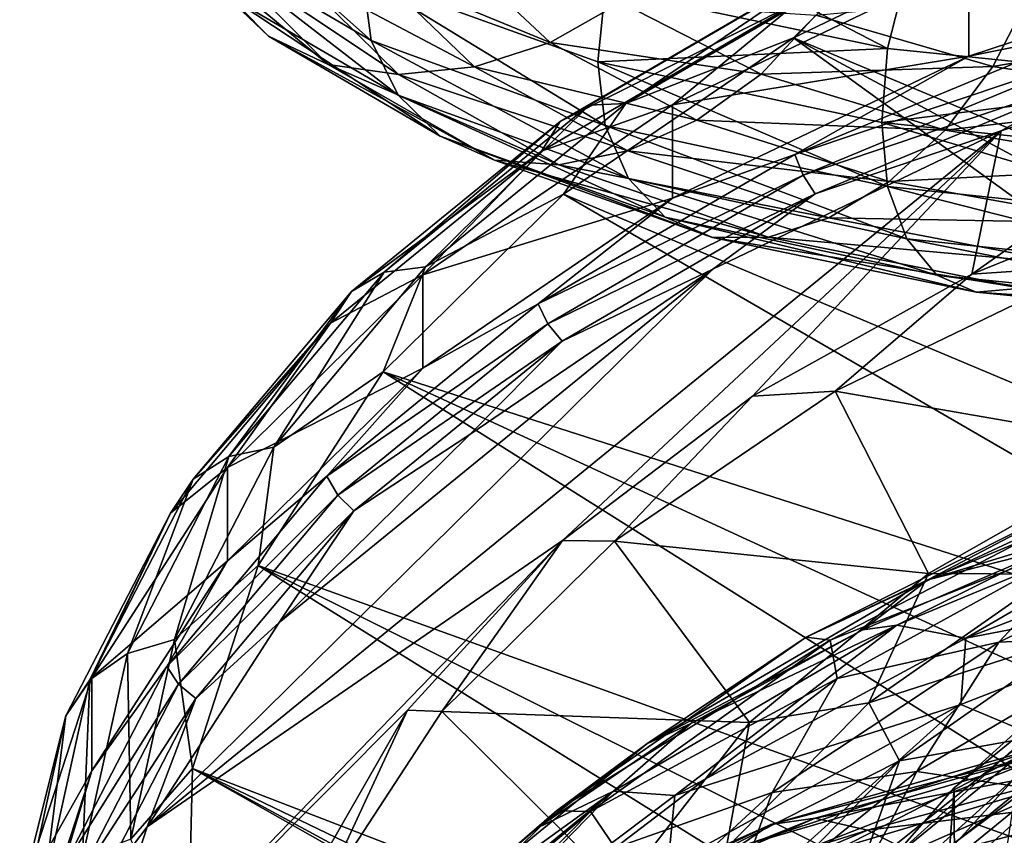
# Model space of a CAD drawing. Header units: metres. Extents: x -109 to 109, y -917 to 389.
# Tile 265 of 656: x -19 to -10, y -809 to -802. Entities that reach past the tile are written whole.
import ezdxf

# ---------------------------------------------------------------- set-up
doc = ezdxf.new("R2010")
doc.units = ezdxf.units.M
doc.layers.add('solid_24503124_XXX_01_SW0001', color=7, linetype='CONTINUOUS')
doc.layers.add('solid_24503124_XXX_01_SW0001_01', color=7, linetype='CONTINUOUS')

msp = doc.modelspace()

# ---------------------------------------------------------------- linework, layer by layer
at = {"layer": 'solid_24503124_XXX_01_SW0001'}
for points in [[(-18.149658, -800.390076, -21.159739), (-17.727509, -800.799133, -21.509645), (-16.750475, -801.789429, -18.596764)], [(-17.149357, -801.408386, -18.181885), (-18.149658, -800.390076, -21.159739), (-16.750475, -801.789429, -18.596764)], [(-17.489361, -800.376221, -17.410173), (-17.405312, -800.92334, -17.778978), (-15.859538, -801.82782, -14.94558)], [(-15.933998, -801.278198, -14.562346), (-17.489361, -800.376221, -17.410173), (-15.859538, -801.82782, -14.94558)], [(-13.627708, -800.733032, -11.576494), (-13.832369, -801.382629, -11.717897), (-11.384845, -801.89801, -9.482919)], [(-11.216397, -801.226563, -9.368877), (-13.627708, -800.733032, -11.576494), (-11.384845, -801.89801, -9.482919)], [(-1.766049, -806.190063, -360.24472), (-12.201943, -801.803528, -354.207153), (-9.837861, -800.669922, -352.646942)], [(-9.837861, -800.669922, -352.646942), (-12.201943, -801.803528, -354.207153), (-11.546256, -801.147644, -353.179535)], [(-17.727509, -800.799133, -21.509645), (-17.179291, -801.08606, -21.823244), (-16.23247, -802.035645, -18.993176)], [(-16.750475, -801.789429, -18.596764), (-17.727509, -800.799133, -21.509645), (-16.23247, -802.035645, -18.993176)], [(-17.405312, -800.92334, -17.778978), (-17.149357, -801.408386, -18.181885), (-15.626316, -802.300354, -15.388526)], [(-15.859538, -801.82782, -14.94558), (-17.405312, -800.92334, -17.778978), (-15.626316, -802.300354, -15.388526)], [(-17.179291, -801.08606, -21.823244), (-16.534315, -801.224915, -22.076651), (-15.623042, -802.123047, -19.342777)], [(-16.23247, -802.035645, -18.993176), (-17.179291, -801.08606, -21.823244), (-15.623042, -802.123047, -19.342777)], [(-15.838691, -801.215576, -22.256802), (-15.142814, -801.06427, -22.35371), (-14.308232, -801.843994, -19.824884)], [(-14.308232, -801.843994, -19.824884), (-15.142814, -801.06427, -22.35371), (-13.698091, -801.498962, -19.923182)], [(-9.630851, -801.753357, -349.559326), (-7.791123, -801.013672, -348.866791), (-10.681929, -801.963623, -350.174286)], [(-10.681929, -801.963623, -350.174286), (-7.791123, -801.013672, -348.866791), (-10.681929, -801.154602, -350.762085)], [(-13.653809, -802.375061, -354.868896), (-13.971931, -802.387756, -354.523468), (-11.815273, -801.131775, -352.794769)], [(-11.815273, -801.131775, -352.794769), (-13.971931, -802.387756, -354.523468), (-12.028683, -801.25116, -352.393646)], [(-11.546256, -801.147644, -353.179535), (-13.653809, -802.375061, -354.868896), (-11.815273, -801.131775, -352.794769)], [(-12.201943, -801.803528, -354.207153), (-13.653809, -802.375061, -354.868896), (-11.546256, -801.147644, -353.179535)], [(-12.165554, -801.494019, -352.015564), (-13.248169, -802.385193, -352.455841), (-10.681929, -801.154602, -350.762085)], [(-10.681929, -801.963623, -350.174286), (-10.681929, -801.154602, -350.762085), (-13.248169, -802.385193, -352.455841)], [(-16.534315, -801.224915, -22.076651), (-15.838691, -801.215576, -22.256802), (-14.965756, -802.055542, -19.625774)], [(-15.623042, -802.123047, -19.342777), (-16.534315, -801.224915, -22.076651), (-14.965756, -802.055542, -19.625774)], [(-14.965756, -802.055542, -19.625774), (-15.838691, -801.215576, -22.256802), (-14.308232, -801.843994, -19.824884)], [(-13.971931, -802.387756, -354.523468), (-14.224294, -802.529785, -354.153564), (-12.028683, -801.25116, -352.393646)], [(-12.028683, -801.25116, -352.393646), (-14.224294, -802.529785, -354.153564), (-12.165554, -801.494019, -352.015564)], [(-11.216397, -801.226563, -9.368877), (-11.384845, -801.89801, -9.482919), (-8.592574, -802.181885, -7.643821)], [(-8.46544, -801.493225, -7.551987), (-11.216397, -801.226563, -9.368877), (-8.592574, -802.181885, -7.643821)], [(-15.933998, -801.278198, -14.562346), (-15.859538, -801.82782, -14.94558), (-13.833777, -802.563599, -12.376657)], [(-13.895607, -802.011597, -11.980006), (-15.933998, -801.278198, -14.562346), (-13.833777, -802.563599, -12.376657)], [(-13.832369, -801.382629, -11.717897), (-15.933998, -801.278198, -14.562346), (-13.895607, -802.011597, -11.980006)], [(-17.149357, -801.408386, -18.181885), (-16.750475, -801.789429, -18.596764), (-15.262857, -802.655884, -15.863799)], [(-15.626316, -802.300354, -15.388526), (-17.149357, -801.408386, -18.181885), (-15.262857, -802.655884, -15.863799)], [(-11.384845, -801.89801, -9.482919), (-13.832369, -801.382629, -11.717897), (-13.895607, -802.011597, -11.980006)], [(-10.47471, -802.052673, -15.682772), (-12.008582, -801.608826, -17.695873), (-10.156637, -801.434509, -15.67187)], [(-10.47471, -802.052673, -15.682772), (-10.156637, -801.434509, -15.67187), (-8.359504, -801.692017, -13.957352)], [(-14.224294, -802.529785, -354.153564), (-14.386147, -802.787231, -353.795502), (-12.165554, -801.494019, -352.015564)], [(-12.165554, -801.494019, -352.015564), (-14.386147, -802.787231, -353.795502), (-13.248169, -802.385193, -352.455841)], [(-14.308232, -801.843994, -19.824884), (-13.698091, -801.498962, -19.923182), (-12.481557, -802.11908, -17.635834)], [(-12.481557, -802.11908, -17.635834), (-13.698091, -801.498962, -19.923182), (-12.008582, -801.608826, -17.695873)], [(-12.481557, -802.11908, -17.635834), (-12.008582, -801.608826, -17.695873), (-10.47471, -802.052673, -15.682772)], [(-7.584701, -801.685852, -348.941315), (-10.655955, -803.853943, -351.925415), (-8.530665, -802.992676, -350.740021)], [(-7.584701, -801.685852, -348.941315), (-10.399942, -802.61084, -350.214447), (-10.655955, -803.853943, -351.925415)], [(-8.621296, -802.338806, -13.924376), (-10.47471, -802.052673, -15.682772), (-8.359504, -801.692017, -13.957352)], [(-9.493229, -802.109558, -349.58902), (-10.399942, -802.61084, -350.214447), (-7.584701, -801.685852, -348.941315)], [(-9.630851, -801.753357, -349.559326), (-12.187998, -802.81604, -351.022003), (-9.57573, -801.939636, -349.53952)], [(-9.630851, -801.753357, -349.559326), (-10.681929, -801.963623, -350.174286), (-12.187998, -802.81604, -351.022003)], [(-16.750475, -801.789429, -18.596764), (-16.23247, -802.035645, -18.993176), (-14.790857, -802.864746, -16.337269)], [(-15.262857, -802.655884, -15.863799), (-16.750475, -801.789429, -18.596764), (-14.790857, -802.864746, -16.337269)], [(-15.859538, -801.82782, -14.94558), (-15.626316, -802.300354, -15.388526), (-13.630345, -803.02533, -12.855276)], [(-13.833777, -802.563599, -12.376657), (-15.859538, -801.82782, -14.94558), (-13.630345, -803.02533, -12.855276)], [(-14.965756, -802.055542, -19.625774), (-14.308232, -801.843994, -19.824884), (-13.037512, -802.517273, -17.449623)], [(-13.037512, -802.517273, -17.449623), (-14.308232, -801.843994, -19.824884), (-12.481557, -802.11908, -17.635834)], [(-4.986379, -807.031982, -361.403534), (-14.195144, -803.161133, -356.075806), (-12.201943, -801.803528, -354.207153)], [(-12.201943, -801.803528, -354.207153), (-14.195144, -803.161133, -356.075806), (-13.653809, -802.375061, -354.868896)], [(-3.437747, -806.509705, -360.684692), (-4.986379, -807.031982, -361.403534), (-12.201943, -801.803528, -354.207153)], [(-1.766049, -806.190063, -360.24472), (-3.437747, -806.509705, -360.684692), (-12.201943, -801.803528, -354.207153)], [(-11.384845, -801.89801, -9.482919), (-13.895607, -802.011597, -11.980006), (-11.433989, -802.538635, -9.738198)], [(-12.187998, -802.81604, -351.022003), (-12.118242, -802.996277, -350.993835), (-9.57573, -801.939636, -349.53952)], [(-9.57573, -801.939636, -349.53952), (-12.118242, -802.996277, -350.993835), (-9.493229, -802.109558, -349.58902)], [(-8.592574, -802.181885, -7.643821), (-11.384845, -801.89801, -9.482919), (-11.433989, -802.538635, -9.738198)], [(-13.895607, -802.011597, -11.980006), (-13.833777, -802.563599, -12.376657), (-11.386004, -803.093262, -10.144799)], [(-11.433989, -802.538635, -9.738198), (-13.895607, -802.011597, -11.980006), (-11.386004, -803.093262, -10.144799)], [(-12.187998, -802.81604, -351.022003), (-10.681929, -801.963623, -350.174286), (-13.248169, -803.194214, -351.868073)], [(-13.248169, -803.194214, -351.868073), (-10.681929, -801.963623, -350.174286), (-13.248169, -802.385193, -352.455841)], [(-16.23247, -802.035645, -18.993176), (-15.623042, -802.123047, -19.342777), (-14.235553, -802.905029, -16.776443)], [(-14.790857, -802.864746, -16.337269), (-16.23247, -802.035645, -18.993176), (-14.235553, -802.905029, -16.776443)], [(-15.623042, -802.123047, -19.342777), (-14.965756, -802.055542, -19.625774), (-13.636641, -802.78418, -17.155252)], [(-13.636641, -802.78418, -17.155252), (-14.965756, -802.055542, -19.625774), (-13.037512, -802.517273, -17.449623)], [(-13.037512, -802.517273, -17.449623), (-12.481557, -802.11908, -17.635834), (-10.88727, -802.604675, -15.555937)], [(-10.88727, -802.604675, -15.555937), (-12.481557, -802.11908, -17.635834), (-10.47471, -802.052673, -15.682772)], [(-12.118242, -802.996277, -350.993835), (-12.013835, -803.157104, -351.030792), (-9.493229, -802.109558, -349.58902)], [(-9.493229, -802.109558, -349.58902), (-12.013835, -803.157104, -351.030792), (-10.399942, -802.61084, -350.214447)], [(-10.88727, -802.604675, -15.555937), (-10.47471, -802.052673, -15.682772), (-8.621296, -802.338806, -13.924376)], [(-14.235553, -802.905029, -16.776443), (-15.623042, -802.123047, -19.342777), (-13.636641, -802.78418, -17.155252)], [(-8.592574, -802.181885, -7.643821), (-11.433989, -802.538635, -9.738198), (-8.625736, -802.831665, -7.893458)], [(-15.626316, -802.300354, -15.388526), (-15.262857, -802.655884, -15.863799), (-13.313312, -803.358521, -13.384505)], [(-13.630345, -803.02533, -12.855276), (-15.626316, -802.300354, -15.388526), (-13.313312, -803.358521, -13.384505)], [(-14.195144, -803.161133, -356.075806), (-15.388922, -803.789551, -356.815826), (-13.653809, -802.375061, -354.868896)], [(-13.653809, -802.375061, -354.868896), (-15.388922, -803.789551, -356.815826), (-13.971931, -802.387756, -354.523468)], [(-8.960857, -802.925842, -13.740395), (-10.88727, -802.604675, -15.555937), (-8.621296, -802.338806, -13.924376)], [(-15.388922, -803.789551, -356.815826), (-15.747469, -803.835266, -356.515778), (-13.971931, -802.387756, -354.523468)], [(-13.971931, -802.387756, -354.523468), (-15.747469, -803.835266, -356.515778), (-14.224294, -802.529785, -354.153564)], [(-14.386147, -802.787231, -353.795502), (-15.41187, -803.85907, -354.484406), (-13.248169, -802.385193, -352.455841)], [(-13.248169, -803.194214, -351.868073), (-13.248169, -802.385193, -352.455841), (-15.41187, -803.85907, -354.484406)], [(-15.747469, -803.835266, -356.515778), (-16.031902, -804.003479, -356.181854), (-14.224294, -802.529785, -354.153564)], [(-14.224294, -802.529785, -354.153564), (-16.031902, -804.003479, -356.181854), (-14.386147, -802.787231, -353.795502)], [(-13.636641, -802.78418, -17.155252), (-13.037512, -802.517273, -17.449623), (-11.372212, -803.049866, -15.290815)], [(-11.372212, -803.049866, -15.290815), (-13.037512, -802.517273, -17.449623), (-10.88727, -802.604675, -15.555937)], [(-11.433989, -802.538635, -9.738198), (-11.386004, -803.093262, -10.144799), (-8.593449, -803.388916, -8.307384)], [(-8.625736, -802.831665, -7.893458), (-11.433989, -802.538635, -9.738198), (-8.593449, -803.388916, -8.307384)], [(-10.399942, -802.61084, -350.214447), (-17.802073, -808.645386, -358.520264), (-14.202921, -806.161865, -355.10202)], [(-10.399942, -802.61084, -350.214447), (-12.899138, -803.809204, -351.863831), (-17.802073, -808.645386, -358.520264)], [(-10.399942, -802.61084, -350.214447), (-14.202921, -806.161865, -355.10202), (-12.556781, -804.910095, -353.379089)], [(-13.833777, -802.563599, -12.376657), (-13.630345, -803.02533, -12.855276), (-11.218567, -803.546265, -10.653548)], [(-11.386004, -803.093262, -10.144799), (-13.833777, -802.563599, -12.376657), (-11.218567, -803.546265, -10.653548)], [(-12.013835, -803.157104, -351.030792), (-12.899138, -803.809204, -351.863831), (-10.399942, -802.61084, -350.214447)], [(-10.399942, -802.61084, -350.214447), (-12.556781, -804.910095, -353.379089), (-10.655955, -803.853943, -351.925415)], [(-11.372212, -803.049866, -15.290815), (-10.88727, -802.604675, -15.555937), (-8.960857, -802.925842, -13.740395)], [(-15.262857, -802.655884, -15.863799), (-14.790857, -802.864746, -16.337269), (-12.901601, -803.534668, -13.926917)], [(-13.313312, -803.358521, -13.384505), (-15.262857, -802.655884, -15.863799), (-12.901601, -803.534668, -13.926917)], [(-16.031902, -804.003479, -356.181854), (-16.214325, -804.277649, -355.846863), (-14.386147, -802.787231, -353.795502)], [(-14.386147, -802.787231, -353.795502), (-16.214325, -804.277649, -355.846863), (-15.41187, -803.85907, -354.484406)], [(-14.235553, -802.905029, -16.776443), (-13.636641, -802.78418, -17.155252), (-11.894814, -803.365601, -14.911004)], [(-11.894814, -803.365601, -14.911004), (-13.636641, -802.78418, -17.155252), (-11.372212, -803.049866, -15.290815)], [(-14.790857, -802.864746, -16.337269), (-14.235553, -802.905029, -16.776443), (-12.417226, -803.533447, -14.446315)], [(-12.901601, -803.534668, -13.926917), (-14.790857, -802.864746, -16.337269), (-12.417226, -803.533447, -14.446315)], [(-12.187998, -802.81604, -351.022003), (-14.412689, -804.111633, -352.805237), (-12.118242, -802.996277, -350.993835)], [(-12.187998, -802.81604, -351.022003), (-13.248169, -803.194214, -351.868073), (-14.412689, -804.111633, -352.805237)], [(-12.417226, -803.533447, -14.446315), (-14.235553, -802.905029, -16.776443), (-11.894814, -803.365601, -14.911004)], [(-9.359993, -803.410461, -13.407862), (-11.372212, -803.049866, -15.290815), (-8.960857, -802.925842, -13.740395)], [(-14.412689, -804.111633, -352.805237), (-14.3302, -804.284424, -352.766846), (-12.118242, -802.996277, -350.993835)], [(-12.118242, -802.996277, -350.993835), (-14.3302, -804.284424, -352.766846), (-12.013835, -803.157104, -351.030792)], [(-13.630345, -803.02533, -12.855276), (-13.313312, -803.358521, -13.384505), (-10.95763, -803.861023, -11.228539)], [(-11.218567, -803.546265, -10.653548), (-13.630345, -803.02533, -12.855276), (-10.95763, -803.861023, -11.228539)], [(-11.894814, -803.365601, -14.911004), (-11.372212, -803.049866, -15.290815), (-9.359993, -803.410461, -13.407862)], [(-9.59174, -803.782288, -350.999695), (-8.530665, -802.992676, -350.740021), (-10.655955, -803.853943, -351.925415)], [(-11.386004, -803.093262, -10.144799), (-11.218567, -803.546265, -10.653548), (-8.467078, -803.835449, -8.839791)], [(-8.593449, -803.388916, -8.307384), (-11.386004, -803.093262, -10.144799), (-8.467078, -803.835449, -8.839791)], [(-6.310404, -807.73291, -362.368225), (-15.756907, -804.70166, -358.196106), (-14.195144, -803.161133, -356.075806)], [(-14.195144, -803.161133, -356.075806), (-15.756907, -804.70166, -358.196106), (-15.388922, -803.789551, -356.815826)], [(-14.412689, -804.111633, -352.805237), (-13.248169, -803.194214, -351.868073), (-15.41187, -804.668091, -353.896606)], [(-15.41187, -804.668091, -353.896606), (-13.248169, -803.194214, -351.868073), (-15.41187, -803.85907, -354.484406)], [(-14.3302, -804.284424, -352.766846), (-14.206736, -804.434143, -352.788544), (-12.013835, -803.157104, -351.030792)], [(-12.013835, -803.157104, -351.030792), (-14.206736, -804.434143, -352.788544), (-12.899138, -803.809204, -351.863831)], [(-4.986379, -807.031982, -361.403534), (-6.310404, -807.73291, -362.368225), (-14.195144, -803.161133, -356.075806)], [(-13.313312, -803.358521, -13.384505), (-12.901601, -803.534668, -13.926917), (-10.618769, -804.009949, -11.829555)], [(-10.95763, -803.861023, -11.228539), (-13.313312, -803.358521, -13.384505), (-10.618769, -804.009949, -11.829555)], [(-12.417226, -803.533447, -14.446315), (-11.894814, -803.365601, -14.911004), (-9.790124, -803.767029, -12.955146)], [(-9.790124, -803.767029, -12.955146), (-11.894814, -803.365601, -14.911004), (-9.359993, -803.410461, -13.407862)], [(-12.901601, -803.534668, -13.926917), (-12.417226, -803.533447, -14.446315), (-10.220099, -803.974121, -12.417253)], [(-10.618769, -804.009949, -11.829555), (-12.901601, -803.534668, -13.926917), (-10.220099, -803.974121, -12.417253)], [(-10.220099, -803.974121, -12.417253), (-12.417226, -803.533447, -14.446315), (-9.790124, -803.767029, -12.955146)], [(-11.218567, -803.546265, -10.653548), (-10.95763, -803.861023, -11.228539), (-8.270139, -804.136169, -9.450965)], [(-8.467078, -803.835449, -8.839791), (-11.218567, -803.546265, -10.653548), (-8.270139, -804.136169, -9.450965)], [(-12.899138, -803.809204, -351.863831), (-16.657333, -806.873047, -356.080811), (-17.802073, -808.645386, -358.520264)], [(-15.756907, -804.70166, -358.196106), (-16.704264, -805.352661, -358.967255), (-15.388922, -803.789551, -356.815826)], [(-15.388922, -803.789551, -356.815826), (-16.704264, -805.352661, -358.967255), (-15.747469, -803.835266, -356.515778)], [(-12.899138, -803.809204, -351.863831), (-15.006291, -805.244446, -353.839294), (-16.657333, -806.873047, -356.080811)], [(-14.206736, -804.434143, -352.788544), (-15.006291, -805.244446, -353.839294), (-12.899138, -803.809204, -351.863831)], [(-9.59174, -803.782288, -350.999695), (-11.840796, -804.867798, -352.493774), (-9.093848, -805.34491, -353.150452)], [(-9.59174, -803.782288, -350.999695), (-10.655955, -803.853943, -351.925415), (-11.840796, -804.867798, -352.493774)], [(-16.214325, -804.277649, -355.846863), (-17.10729, -805.531311, -356.786102), (-15.41187, -803.85907, -354.484406)], [(-15.41187, -804.668091, -353.896606), (-15.41187, -803.85907, -354.484406), (-17.10729, -805.531311, -356.786102)], [(-16.704264, -805.352661, -358.967255), (-17.093458, -805.434814, -358.717316), (-15.747469, -803.835266, -356.515778)], [(-15.747469, -803.835266, -356.515778), (-17.093458, -805.434814, -358.717316), (-16.031902, -804.003479, -356.181854)], [(-11.840796, -804.867798, -352.493774), (-10.655955, -803.853943, -351.925415), (-12.556781, -804.910095, -353.379089)], [(-10.95763, -803.861023, -11.228539), (-10.618769, -804.009949, -11.829555), (-8.014387, -804.264099, -10.098492)], [(-8.270139, -804.136169, -9.450965), (-10.95763, -803.861023, -11.228539), (-8.014387, -804.264099, -10.098492)], [(-10.618769, -804.009949, -11.829555), (-10.220099, -803.974121, -12.417253), (-7.713497, -804.201538, -10.740537)], [(-17.093458, -805.434814, -358.717316), (-17.402203, -805.631836, -358.423187), (-16.031902, -804.003479, -356.181854)], [(-16.031902, -804.003479, -356.181854), (-17.402203, -805.631836, -358.423187), (-16.214325, -804.277649, -355.846863)], [(-8.014387, -804.264099, -10.098492), (-10.618769, -804.009949, -11.829555), (-7.713497, -804.201538, -10.740537)], [(-14.412689, -804.111633, -352.805237), (-16.24424, -805.604797, -354.860382), (-14.3302, -804.284424, -352.766846)], [(-14.412689, -804.111633, -352.805237), (-15.41187, -804.668091, -353.896606), (-16.24424, -805.604797, -354.860382)], [(-17.402203, -805.631836, -358.423187), (-17.600218, -805.924622, -358.113678), (-16.214325, -804.277649, -355.846863)], [(-16.214325, -804.277649, -355.846863), (-17.600218, -805.924622, -358.113678), (-17.10729, -805.531311, -356.786102)], [(-16.24424, -805.604797, -354.860382), (-16.151268, -805.769043, -354.810242), (-14.3302, -804.284424, -352.766846)], [(-14.3302, -804.284424, -352.766846), (-16.151268, -805.769043, -354.810242), (-14.206736, -804.434143, -352.788544)], [(-16.151268, -805.769043, -354.810242), (-16.012114, -805.906006, -354.814301), (-14.206736, -804.434143, -352.788544)], [(-14.206736, -804.434143, -352.788544), (-16.012114, -805.906006, -354.814301), (-15.006291, -805.244446, -353.839294)], [(-16.24424, -805.604797, -354.860382), (-15.41187, -804.668091, -353.896606), (-17.10729, -806.340332, -356.198303)], [(-17.10729, -806.340332, -356.198303), (-15.41187, -804.668091, -353.896606), (-17.10729, -805.531311, -356.786102)], [(-12.081113, -813.879272, -364.897003), (-0.778979, -804.665344, -352.215088), (-2.004695, -804.745728, -352.325745)], [(-11.710598, -814.566772, -365.843231), (-0.778979, -804.665344, -352.215088), (-12.081113, -813.879272, -364.897003)], [(-11.710598, -814.566772, -365.843231), (0.447762, -804.654785, -352.200531), (-0.778979, -804.665344, -352.215088)], [(-8.082391, -809.534119, -364.847382), (-16.839771, -806.378174, -360.503662), (-15.756907, -804.70166, -358.196106)], [(-15.756907, -804.70166, -358.196106), (-16.839771, -806.378174, -360.503662), (-16.704264, -805.352661, -358.967255)], [(-6.310404, -807.73291, -362.368225), (-7.353598, -808.575989, -363.528656), (-15.756907, -804.70166, -358.196106)], [(-7.353598, -808.575989, -363.528656), (-8.082391, -809.534119, -364.847382), (-15.756907, -804.70166, -358.196106)], [(-12.338563, -813.170349, -363.921204), (-2.004695, -804.745728, -352.325745), (-3.196851, -804.89447, -352.530457)], [(-12.081113, -813.879272, -364.897003), (-2.004695, -804.745728, -352.325745), (-12.338563, -813.170349, -363.921204)], [(-13.750853, -806.1698, -354.285828), (-12.556781, -804.910095, -353.379089), (-14.202921, -806.161865, -355.10202)], [(-11.840796, -804.867798, -352.493774), (-13.750853, -806.1698, -354.285828), (-11.032091, -806.450195, -354.671753)], [(-11.840796, -804.867798, -352.493774), (-12.556781, -804.910095, -353.379089), (-13.750853, -806.1698, -354.285828)], [(-12.475127, -812.458496, -362.941467), (-3.196851, -804.89447, -352.530457), (-4.367055, -805.114136, -352.832825)], [(-12.338563, -813.170349, -363.921204), (-3.196851, -804.89447, -352.530457), (-12.475127, -812.458496, -362.941467)], [(-11.840796, -804.867798, -352.493774), (-11.032091, -806.450195, -354.671753), (-9.093848, -805.34491, -353.150452)], [(-12.490246, -811.736511, -361.947693), (-4.367055, -805.114136, -352.832825), (-5.499826, -805.399963, -353.226227)], [(-12.475127, -812.458496, -362.941467), (-4.367055, -805.114136, -352.832825), (-12.490246, -811.736511, -361.947693)], [(-16.012114, -805.906006, -354.814301), (-16.657333, -806.873047, -356.080811), (-15.006291, -805.244446, -353.839294)], [(-16.839771, -806.378174, -360.503662), (-17.563957, -807.021729, -361.264496), (-16.704264, -805.352661, -358.967255)], [(-16.704264, -805.352661, -358.967255), (-17.563957, -807.021729, -361.264496), (-17.093458, -805.434814, -358.717316)], [(-11.035767, -806.503601, -347.753052), (-8.504475, -805.729065, -345.994568), (-8.263246, -805.349487, -346.505798)], [(-11.035767, -806.503601, -347.753052), (-8.263246, -805.349487, -346.505798), (-9.565619, -805.732971, -347.732483)], [(-9.093848, -805.34491, -353.150452), (-11.032091, -806.450195, -354.671753), (-9.95314, -806.454895, -354.001526)], [(-17.563957, -807.021729, -361.264496), (-17.973183, -807.1427, -361.068085), (-17.093458, -805.434814, -358.717316)], [(-17.093458, -805.434814, -358.717316), (-17.973183, -807.1427, -361.068085), (-17.402203, -805.631836, -358.423187)], [(-12.490246, -811.736511, -361.947693), (-5.499826, -805.399963, -353.226227), (-12.386748, -811.014465, -360.953918)], [(-12.386748, -811.014465, -360.953918), (-5.499826, -805.399963, -353.226227), (-6.566397, -805.745667, -353.702026)], [(-17.600218, -805.924622, -358.113678), (-18.282913, -807.351257, -359.291016), (-17.10729, -805.531311, -356.786102)], [(-17.10729, -806.340332, -356.198303), (-17.10729, -805.531311, -356.786102), (-18.282913, -807.351257, -359.291016)], [(-16.24424, -805.604797, -354.860382), (-17.632689, -807.254761, -357.131378), (-16.151268, -805.769043, -354.810242)], [(-16.24424, -805.604797, -354.860382), (-17.10729, -806.340332, -356.198303), (-17.632689, -807.254761, -357.131378)], [(-17.973183, -807.1427, -361.068085), (-18.297817, -807.370667, -360.816406), (-17.402203, -805.631836, -358.423187)], [(-17.402203, -805.631836, -358.423187), (-18.297817, -807.370667, -360.816406), (-17.600218, -805.924622, -358.113678)], [(-17.632689, -807.254761, -357.131378), (-17.531771, -807.409607, -357.068237), (-16.151268, -805.769043, -354.810242)], [(-16.151268, -805.769043, -354.810242), (-17.531771, -807.409607, -357.068237), (-16.012114, -805.906006, -354.814301)], [(-12.386748, -811.014465, -360.953918), (-6.566397, -805.745667, -353.702026), (-12.165721, -810.310425, -359.984924)], [(-12.165721, -810.310425, -359.984924), (-6.566397, -805.745667, -353.702026), (-7.578905, -806.155945, -354.266724)], [(-12.091169, -807.000183, -349.137634), (-9.565619, -805.732971, -347.732483), (-9.450222, -805.770203, -348.436981)], [(-11.035767, -806.503601, -347.753052), (-9.565619, -805.732971, -347.732483), (-12.091169, -807.000183, -349.137634)], [(-12.091169, -807.000183, -349.137634), (-9.450222, -805.770203, -348.436981), (-11.884017, -807.025879, -349.824921)], [(-11.884017, -807.025879, -349.824921), (-9.450222, -805.770203, -348.436981), (-9.541928, -806.103882, -349.248169)], [(-8.504475, -805.729065, -345.994568), (-11.303904, -806.89563, -347.28537), (-10.70841, -807.010254, -346.529968)], [(-9.958247, -806.228394, -346.690674), (-11.303904, -806.89563, -347.28537), (-8.504475, -805.729065, -345.994568)], [(-11.035767, -806.503601, -347.753052), (-9.958247, -806.228394, -346.690674), (-8.504475, -805.729065, -345.994568)], [(-8.504475, -805.729065, -345.994568), (-10.70841, -807.010254, -346.529968), (-7.856911, -805.915283, -345.341766)], [(-18.297817, -807.370667, -360.816406), (-18.506021, -807.683167, -360.534149), (-17.600218, -805.924622, -358.113678)], [(-17.600218, -805.924622, -358.113678), (-18.506021, -807.683167, -360.534149), (-18.282913, -807.351257, -359.291016)], [(-17.531771, -807.409607, -357.068237), (-17.380722, -807.53241, -357.052887), (-16.012114, -805.906006, -354.814301)], [(-16.012114, -805.906006, -354.814301), (-17.380722, -807.53241, -357.052887), (-16.657333, -806.873047, -356.080811)], [(-7.88198, -806.466553, -345.089325), (-7.856911, -805.915283, -345.341766), (-10.70841, -807.010254, -346.529968)], [(-10.420195, -807.0448, -350.488586), (-8.152794, -805.953613, -349.320099), (-9.130656, -806.987854, -350.40625)], [(-9.541928, -806.103882, -349.248169), (-8.152794, -805.953613, -349.320099), (-10.420195, -807.0448, -350.488586)], [(-11.884017, -807.025879, -349.824921), (-9.541928, -806.103882, -349.248169), (-11.82229, -807.358765, -350.635681)], [(-11.82229, -807.358765, -350.635681), (-9.541928, -806.103882, -349.248169), (-10.420195, -807.0448, -350.488586)], [(-18.405725, -810.507568, -361.083405), (-15.546423, -807.63446, -357.128845), (-14.202921, -806.161865, -355.10202)], [(-17.802073, -808.645386, -358.520264), (-18.405725, -810.507568, -361.083405), (-14.202921, -806.161865, -355.10202)], [(-15.249063, -807.646362, -356.318115), (-14.202921, -806.161865, -355.10202), (-15.546423, -807.63446, -357.128845)], [(-13.750853, -806.1698, -354.285828), (-14.202921, -806.161865, -355.10202), (-15.249063, -807.646362, -356.318115)], [(-13.750853, -806.1698, -354.285828), (-15.249063, -807.646362, -356.318115), (-12.583373, -807.742188, -356.450043)], [(-13.750853, -806.1698, -354.285828), (-12.583373, -807.742188, -356.450043), (-11.032091, -806.450195, -354.671753)], [(-12.165721, -810.310425, -359.984924), (-7.578905, -806.155945, -354.266724), (-11.823334, -809.61615, -359.029327)], [(-11.823334, -809.61615, -359.029327), (-7.578905, -806.155945, -354.266724), (-8.521267, -806.622375, -354.908691)], [(-11.601174, -806.936768, -347.670471), (-11.303904, -806.89563, -347.28537), (-9.958247, -806.228394, -346.690674)], [(-11.035767, -806.503601, -347.753052), (-11.601174, -806.936768, -347.670471), (-9.958247, -806.228394, -346.690674)], [(-17.632689, -807.254761, -357.131378), (-17.10729, -806.340332, -356.198303), (-18.282913, -808.160278, -358.703217)], [(-18.282913, -808.160278, -358.703217), (-17.10729, -806.340332, -356.198303), (-18.282913, -807.351257, -359.291016)], [(-16.839771, -806.378174, -360.503662), (-17.410814, -808.139771, -362.928284), (-17.563957, -807.021729, -361.264496)], [(-8.452215, -811.603882, -367.696198), (-17.410814, -808.139771, -362.928284), (-16.839771, -806.378174, -360.503662)], [(-8.452054, -810.560669, -366.260345), (-8.452215, -811.603882, -367.696198), (-16.839771, -806.378174, -360.503662)], [(-8.082391, -809.534119, -364.847382), (-8.452054, -810.560669, -366.260345), (-16.839771, -806.378174, -360.503662)], [(-11.032091, -806.450195, -354.671753), (-12.583373, -807.742188, -356.450043), (-11.547141, -807.570618, -355.53714)], [(-11.032091, -806.450195, -354.671753), (-11.547141, -807.570618, -355.53714), (-9.95314, -806.454895, -354.001526)], [(-9.7249, -806.983521, -353.900269), (-9.95314, -806.454895, -354.001526), (-11.547141, -807.570618, -355.53714)], [(-10.749842, -807.584412, -346.295227), (-7.88198, -806.466553, -345.089325), (-10.70841, -807.010254, -346.529968)], [(-9.989414, -807.903259, -345.858246), (-7.88198, -806.466553, -345.089325), (-10.749842, -807.584412, -346.295227)], [(-13.472235, -807.926147, -349.369751), (-11.601174, -806.936768, -347.670471), (-11.035767, -806.503601, -347.753052)], [(-13.472235, -807.926147, -349.369751), (-11.035767, -806.503601, -347.753052), (-12.091169, -807.000183, -349.137634)], [(-11.823334, -809.61615, -359.029327), (-8.521267, -806.622375, -354.908691), (-11.368184, -808.943298, -358.10318)], [(-11.368184, -808.943298, -358.10318), (-8.521267, -806.622375, -354.908691), (-9.370694, -807.135132, -355.614441)], [(-17.380722, -807.53241, -357.052887), (-17.802073, -808.645386, -358.520264), (-16.657333, -806.873047, -356.080811)], [(-11.303904, -806.89563, -347.28537), (-13.759675, -808.33667, -348.946014), (-13.230335, -808.373962, -348.080566)], [(-13.090966, -807.748413, -348.782166), (-13.759675, -808.33667, -348.946014), (-11.303904, -806.89563, -347.28537)], [(-11.303904, -806.89563, -347.28537), (-13.230335, -808.373962, -348.080566), (-10.70841, -807.010254, -346.529968)], [(-11.601174, -806.936768, -347.670471), (-13.090966, -807.748413, -348.782166), (-11.303904, -806.89563, -347.28537)], [(-13.472235, -807.926147, -349.369751), (-13.090966, -807.748413, -348.782166), (-11.601174, -806.936768, -347.670471)], [(-9.7249, -806.983521, -353.900269), (-11.547141, -807.570618, -355.53714), (-11.282349, -808.073608, -355.400665)], [(-9.7249, -806.983521, -353.900269), (-11.282349, -808.073608, -355.400665), (-10.162467, -807.873047, -354.190826)], [(-17.563957, -807.021729, -361.264496), (-17.944553, -808.75116, -363.644897), (-17.973183, -807.1427, -361.068085)], [(-17.410814, -808.139771, -362.928284), (-17.944553, -808.75116, -363.644897), (-17.563957, -807.021729, -361.264496)], [(-14.254215, -808.507202, -350.872833), (-12.091169, -807.000183, -349.137634), (-11.884017, -807.025879, -349.824921)], [(-13.472235, -807.926147, -349.369751), (-12.091169, -807.000183, -349.137634), (-14.254215, -808.507202, -350.872833)], [(-14.254215, -808.507202, -350.872833), (-11.884017, -807.025879, -349.824921), (-13.958982, -808.512878, -351.531281)], [(-13.958982, -808.512878, -351.531281), (-11.884017, -807.025879, -349.824921), (-11.82229, -807.358765, -350.635681)], [(-10.749842, -807.584412, -346.295227), (-10.70841, -807.010254, -346.529968), (-13.230335, -808.373962, -348.080566)], [(-12.38495, -808.349121, -351.950378), (-10.420195, -807.0448, -350.488586), (-11.132478, -808.165405, -351.693298)], [(-11.82229, -807.358765, -350.635681), (-10.420195, -807.0448, -350.488586), (-12.38495, -808.349121, -351.950378)], [(-11.132478, -808.165405, -351.693298), (-9.130656, -806.987854, -350.40625), (-10.170654, -808.309265, -351.569244)], [(-10.420195, -807.0448, -350.488586), (-9.130656, -806.987854, -350.40625), (-11.132478, -808.165405, -351.693298)], [(-17.944553, -808.75116, -363.644897), (-18.362644, -808.912476, -363.503937), (-17.973183, -807.1427, -361.068085)], [(-17.973183, -807.1427, -361.068085), (-18.362644, -808.912476, -363.503937), (-18.297817, -807.370667, -360.816406)], [(-11.368184, -808.943298, -358.10318), (-9.370694, -807.135132, -355.614441), (-10.808866, -808.307556, -357.22821)], [(-10.808866, -808.307556, -357.22821), (-9.370694, -807.135132, -355.614441), (-10.137818, -807.700989, -356.393311)], [(-17.632689, -807.254761, -357.131378), (-18.540165, -809.016602, -359.556305), (-17.531771, -807.409607, -357.068237)], [(-17.632689, -807.254761, -357.131378), (-18.282913, -808.160278, -358.703217), (-18.540165, -809.016602, -359.556305)], [(-18.506021, -807.683167, -360.534149), (-18.903019, -809.26355, -361.923035), (-18.282913, -807.351257, -359.291016)], [(-18.282913, -808.160278, -358.703217), (-18.282913, -807.351257, -359.291016), (-18.903019, -809.26355, -361.923035)], [(-18.362644, -808.912476, -363.503937), (-18.694313, -809.172363, -363.296265), (-18.297817, -807.370667, -360.816406)], [(-18.297817, -807.370667, -360.816406), (-18.694313, -809.172363, -363.296265), (-18.506021, -807.683167, -360.534149)], [(-18.540165, -809.016602, -359.556305), (-18.434053, -809.161316, -359.479309), (-17.531771, -807.409607, -357.068237)], [(-17.531771, -807.409607, -357.068237), (-18.434053, -809.161316, -359.479309), (-17.380722, -807.53241, -357.052887)], [(-13.958982, -808.512878, -351.531281), (-11.82229, -807.358765, -350.635681), (-13.747561, -808.828674, -352.319153)], [(-13.747561, -808.828674, -352.319153), (-11.82229, -807.358765, -350.635681), (-12.38495, -808.349121, -351.950378)], [(-18.434053, -809.161316, -359.479309), (-18.27523, -809.269043, -359.443146), (-17.380722, -807.53241, -357.052887)], [(-17.380722, -807.53241, -357.052887), (-18.27523, -809.269043, -359.443146), (-17.802073, -808.645386, -358.520264)], [(-12.583373, -807.742188, -356.450043), (-12.783929, -808.833191, -357.274963), (-11.547141, -807.570618, -355.53714)], [(-11.282349, -808.073608, -355.400665), (-11.547141, -807.570618, -355.53714), (-12.783929, -808.833191, -357.274963)], [(-18.405725, -810.507568, -361.083405), (-16.467468, -809.243042, -359.342865), (-15.546423, -807.63446, -357.128845)], [(-16.290703, -809.243591, -358.516479), (-15.546423, -807.63446, -357.128845), (-16.467468, -809.243042, -359.342865)], [(-15.249063, -807.646362, -356.318115), (-15.546423, -807.63446, -357.128845), (-16.290703, -809.243591, -358.516479)], [(-15.249063, -807.646362, -356.318115), (-16.290703, -809.243591, -358.516479), (-13.703778, -809.17981, -358.428772)], [(-15.249063, -807.646362, -356.318115), (-13.703778, -809.17981, -358.428772), (-12.583373, -807.742188, -356.450043)], [(-13.290555, -808.985657, -347.878937), (-10.749842, -807.584412, -346.295227), (-13.230335, -808.373962, -348.080566)], [(-12.578047, -809.236206, -347.339447), (-10.749842, -807.584412, -346.295227), (-13.290555, -808.985657, -347.878937)], [(-12.578047, -809.236206, -347.339447), (-9.989414, -807.903259, -345.858246), (-10.749842, -807.584412, -346.295227)], [(-18.694313, -809.172363, -363.296265), (-18.90703, -809.505371, -363.042206), (-18.506021, -807.683167, -360.534149)], [(-18.506021, -807.683167, -360.534149), (-18.90703, -809.505371, -363.042206), (-18.903019, -809.26355, -361.923035)], [(-13.090966, -807.748413, -348.782166), (-14.41889, -808.653748, -350.023224), (-13.759675, -808.33667, -348.946014)], [(-13.472235, -807.926147, -349.369751), (-14.41889, -808.653748, -350.023224), (-13.090966, -807.748413, -348.782166)], [(-12.583373, -807.742188, -356.450043), (-13.703778, -809.17981, -358.428772), (-12.783929, -808.833191, -357.274963)], [(-10.770659, -819.605957, -348.937378), (-10.808866, -808.307556, -357.22821), (-10.137818, -807.700989, -356.393311)], [(-9.421612, -818.506165, -347.423615), (-10.770659, -819.605957, -348.937378), (-10.137818, -807.700989, -356.393311)], [(-9.896852, -807.909424, -49.301792), (-10.133366, -808.076111, -49.879227), (-12.692779, -808.825562, -47.950268)], [(-12.396527, -808.625427, -47.407806), (-9.896852, -807.909424, -49.301792), (-12.692779, -808.825562, -47.950268)], [(-11.154997, -809.183777, -346.603638), (-9.989414, -807.903259, -345.858246), (-12.578047, -809.236206, -347.339447)], [(-9.590077, -807.895081, -48.703522), (-9.896852, -807.909424, -49.301792), (-12.396527, -808.625427, -47.407806)], [(-12.01227, -808.570496, -46.856064), (-9.590077, -807.895081, -48.703522), (-12.396527, -808.625427, -47.407806)], [(-9.229482, -808.043884, -48.122936), (-9.590077, -807.895081, -48.703522), (-12.01227, -808.570496, -46.856064)], [(-10.162467, -807.873047, -354.190826), (-11.635086, -809.054504, -355.816925), (-10.175341, -808.411682, -353.945374)], [(-11.282349, -808.073608, -355.400665), (-11.635086, -809.054504, -355.816925), (-10.162467, -807.873047, -354.190826)], [(-11.154997, -809.183777, -346.603638), (-8.503062, -808.010193, -345.339813), (-9.989414, -807.903259, -345.858246)], [(-13.472235, -807.926147, -349.369751), (-15.574244, -809.649109, -351.400269), (-14.41889, -808.653748, -350.023224)], [(-13.472235, -807.926147, -349.369751), (-14.254215, -808.507202, -350.872833), (-15.574244, -809.649109, -351.400269)], [(-10.133366, -808.076111, -49.879227), (-10.285548, -808.378052, -50.396954), (-12.883398, -809.151672, -48.446598)], [(-12.692779, -808.825562, -47.950268), (-10.133366, -808.076111, -49.879227), (-12.883398, -809.151672, -48.446598)], [(-11.282349, -808.073608, -355.400665), (-12.783929, -808.833191, -357.274963), (-12.490775, -809.307251, -357.098633)], [(-11.282349, -808.073608, -355.400665), (-12.490775, -809.307251, -357.098633), (-11.635086, -809.054504, -355.816925)], [(-11.560597, -808.673889, -46.33107), (-9.229482, -808.043884, -48.122936), (-12.01227, -808.570496, -46.856064)], [(-8.840882, -808.338379, -47.595974), (-9.229482, -808.043884, -48.122936), (-11.560597, -808.673889, -46.33107)], [(-10.606777, -809.647888, -346.635925), (-8.503062, -808.010193, -345.339813), (-11.154997, -809.183777, -346.603638)], [(-10.606777, -809.647888, -346.635925), (-8.012538, -808.524536, -345.445465), (-8.503062, -808.010193, -345.339813)], [(-18.540165, -809.016602, -359.556305), (-18.282913, -808.160278, -358.703217), (-18.903019, -810.072571, -361.335236)], [(-18.903019, -810.072571, -361.335236), (-18.282913, -808.160278, -358.703217), (-18.903019, -809.26355, -361.923035)], [(-17.410814, -808.139771, -362.928284), (-17.452667, -809.932922, -365.396332), (-17.944553, -808.75116, -363.644897)], [(-6.311026, -814.43158, -371.588165), (-17.452667, -809.932922, -365.396332), (-17.410814, -808.139771, -362.928284)], [(-8.452215, -811.603882, -367.696198), (-8.082824, -812.630066, -369.108612), (-17.410814, -808.139771, -362.928284)], [(-7.353987, -813.58844, -370.427704), (-6.311026, -814.43158, -371.588165), (-17.410814, -808.139771, -362.928284)], [(-8.082824, -812.630066, -369.108612), (-7.353987, -813.58844, -370.427704), (-17.410814, -808.139771, -362.928284)], [(-12.81178, -809.527649, -353.234528), (-11.132478, -808.165405, -351.693298), (-11.863096, -809.572998, -352.975616)], [(-12.38495, -808.349121, -351.950378), (-11.132478, -808.165405, -351.693298), (-12.81178, -809.527649, -353.234528)], [(-11.132478, -808.165405, -351.693298), (-10.170654, -808.309265, -351.569244), (-11.863096, -809.572998, -352.975616)], [(-13.759675, -808.33667, -348.946014), (-15.799712, -810.012329, -350.920166), (-15.369592, -809.985229, -349.959686)], [(-15.574244, -809.649109, -351.400269), (-15.799712, -810.012329, -350.920166), (-13.759675, -808.33667, -348.946014)], [(-14.41889, -808.653748, -350.023224), (-15.574244, -809.649109, -351.400269), (-13.759675, -808.33667, -348.946014)], [(-13.759675, -808.33667, -348.946014), (-15.369592, -809.985229, -349.959686), (-13.230335, -808.373962, -348.080566)], [(-9.922224, -808.960938, -351.764954), (-11.863096, -809.572998, -352.975616), (-10.170654, -808.309265, -351.569244)], [(-11.752926, -820.832764, -350.625885), (-11.368184, -808.943298, -358.10318), (-10.808866, -808.307556, -357.22821)], [(-10.770659, -819.605957, -348.937378), (-11.752926, -820.832764, -350.625885), (-10.808866, -808.307556, -357.22821)], [(-11.073849, -808.921143, -45.864662), (-8.840882, -808.338379, -47.595974), (-11.560597, -808.673889, -46.33107)], [(-8.452424, -808.754089, -47.158291), (-8.840882, -808.338379, -47.595974), (-11.073849, -808.921143, -45.864662)], [(-13.290555, -808.985657, -347.878937), (-13.230335, -808.373962, -348.080566), (-15.369592, -809.985229, -349.959686)], [(-13.991233, -809.832336, -353.658386), (-12.38495, -808.349121, -351.950378), (-12.81178, -809.527649, -353.234528)], [(-13.747561, -808.828674, -352.319153), (-12.38495, -808.349121, -351.950378), (-13.991233, -809.832336, -353.658386)], [(-12.883398, -809.151672, -48.446598), (-10.285548, -808.378052, -50.396954), (-10.347738, -808.800232, -50.810608)], [(-11.635086, -809.054504, -355.816925), (-11.632313, -809.599487, -355.580231), (-10.175341, -808.411682, -353.945374)], [(-10.175341, -808.411682, -353.945374), (-11.632313, -809.599487, -355.580231), (-10.175331, -818.524414, -346.598053)], [(-15.990128, -810.213013, -352.881683), (-15.574244, -809.649109, -351.400269), (-14.254215, -808.507202, -350.872833)], [(-15.990128, -810.213013, -352.881683), (-14.254215, -808.507202, -350.872833), (-13.958982, -808.512878, -351.531281)], [(-15.990128, -810.213013, -352.881683), (-13.958982, -808.512878, -351.531281), (-15.612178, -810.190857, -353.500488)], [(-15.612178, -810.190857, -353.500488), (-13.958982, -808.512878, -351.531281), (-13.747561, -808.828674, -352.319153)], [(-12.01227, -808.570496, -46.856064), (-12.396527, -808.625427, -47.407806), (-14.518035, -809.570557, -45.180466)], [(-14.068017, -809.467346, -44.685188), (-12.01227, -808.570496, -46.856064), (-14.518035, -809.570557, -45.180466)], [(-11.560597, -808.673889, -46.33107), (-12.01227, -808.570496, -46.856064), (-14.068017, -809.467346, -44.685188)], [(-9.771622, -809.931335, -346.703705), (-8.012538, -808.524536, -345.445465), (-10.606777, -809.647888, -346.635925)], [(-18.27523, -809.269043, -359.443146), (-18.405725, -810.507568, -361.083405), (-17.802073, -808.645386, -358.520264)], [(-12.396527, -808.625427, -47.407806), (-12.692779, -808.825562, -47.950268), (-14.864985, -809.810547, -45.680561)], [(-14.518035, -809.570557, -45.180466), (-12.396527, -808.625427, -47.407806), (-14.864985, -809.810547, -45.680561)], [(-13.539046, -809.516541, -44.227741), (-11.560597, -808.673889, -46.33107), (-14.068017, -809.467346, -44.685188)], [(-11.073849, -808.921143, -45.864662), (-11.560597, -808.673889, -46.33107), (-13.539046, -809.516541, -44.227741)]]:
    msp.add_3dface(points, dxfattribs=at)
at = {"layer": 'solid_24503124_XXX_01_SW0001_01'}
msp.add_3dface([(-11.710598, -814.566772, -365.843231), (-7.361722, -811.481567, -361.596863), (0.447762, -804.654785, -352.200531)], dxfattribs=at)

doc.saveas('drawing.dxf')
